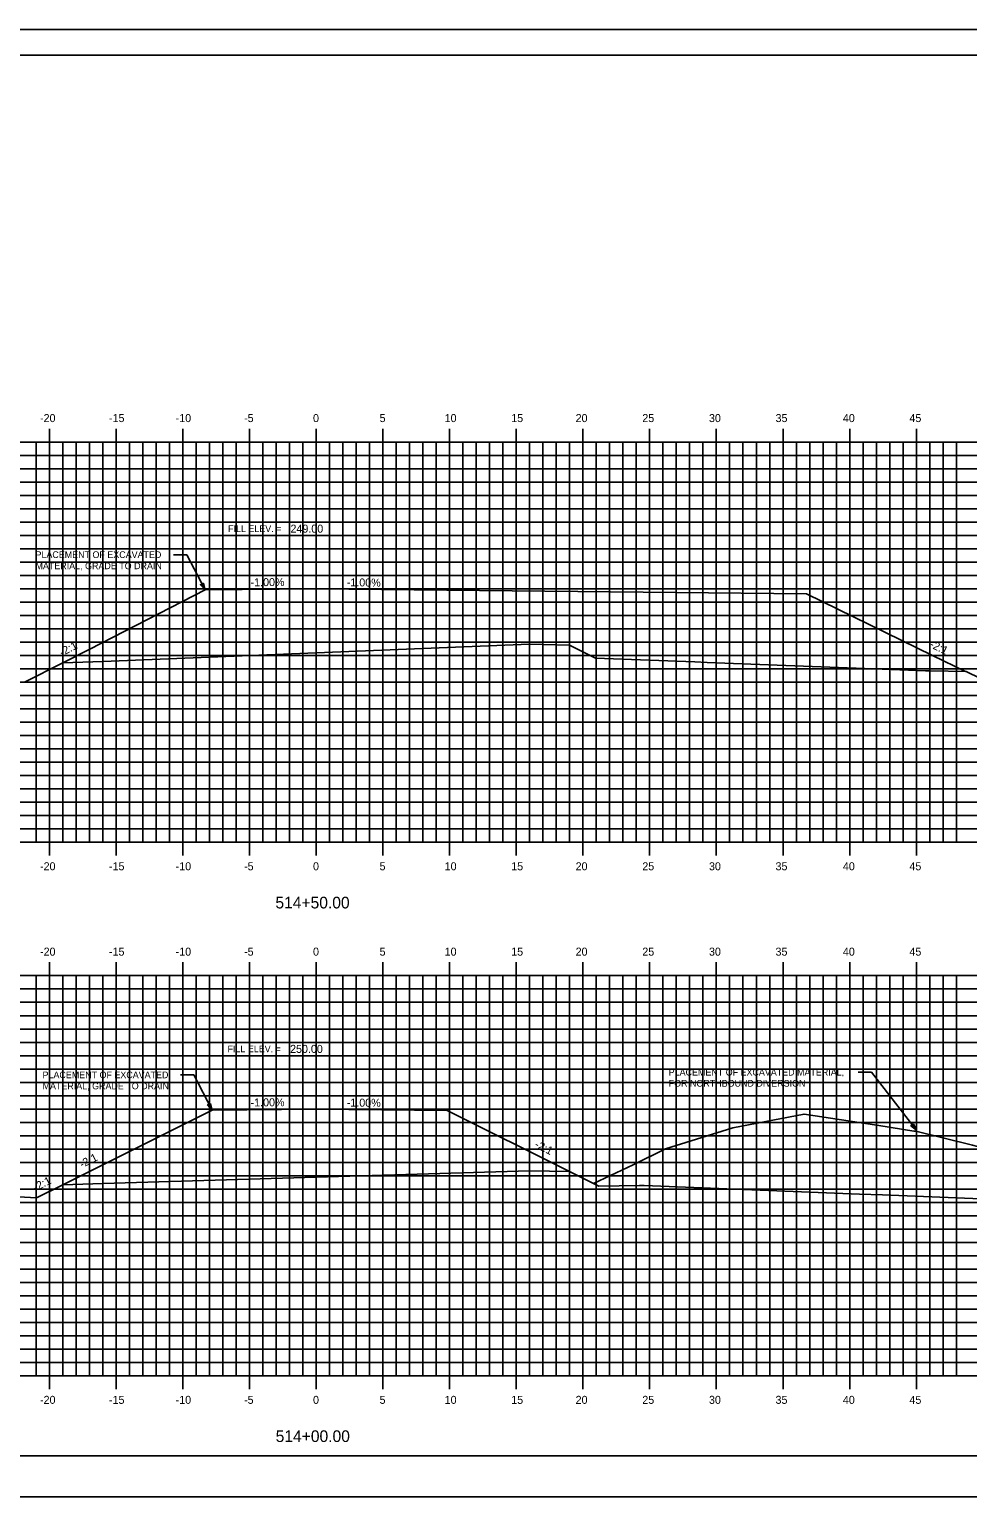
# Model space of a CAD drawing. Extents: x 1168600 to 1177589, y 610178 to 611246.
# Drawn here: x 1173266 to 1173336.4, y 610268.7 to 610378.7 of the extents above; entities that cross this region are included whole.
import ezdxf

# ---------------------------------------------------------------- set-up
doc = ezdxf.new("R2010")
doc.units = 0
for name, color, linetype in [('_Construction', 7, 'Continuous'), ('_Station Equation', 7, 'Continuous'), ('ANNOTATION', 7, 'Continuous'), ('BORDER', 7, 'Continuous'), ('D_Roadway_Centerline_Text', 7, 'Continuous'), ('D_Text_Standard', 7, 'Continuous'), ('H_V ANNOTATION', 7, 'Continuous'), ('MAJOR', 7, 'Continuous'), ('MINOR', 7, 'Continuous'), ('PLOT BOUNDARY', 7, 'Continuous')]:
    doc.layers.add(name, color=color, linetype=linetype)

msp = doc.modelspace()

# ---------------------------------------------------------------- linework, layer by layer
at = {"layer": '_Construction'}
for p, q in [((1173287.55, 610336.8), (1173279.21, 610336.72)), ((1173287.55, 610336.8), (1173324.3, 610336.43)), ((1173287.55, 610297.8), (1173279.74, 610297.72)), ((1173287.55, 610297.8), (1173297.36, 610297.7))]:
    msp.add_line(p, q, dxfattribs=at)
at = {"layer": '_Station Equation'}
for points in [[(1173308.5, 610331.6), (1173315.95, 610331.32), (1173316.86, 610331.28), (1173331.3, 610330.73), (1173333.23, 610330.65), (1173333.62, 610330.64), (1173336.29, 610330.59), (1173339.47, 610329.04), (1173340.04, 610328.76), (1173345.37, 610326.16), (1173346.71, 610325.51), (1173346.83, 610325.56), (1173346.95, 610325.59), (1173347.07, 610325.6), (1173347.19, 610325.6), (1173349.13, 610325.45), (1173349.15, 610325.37), (1173349.17, 610325.45), (1173349.18, 610325.39), (1173350.97, 610325.31), (1173355.96, 610324.92), (1173357.55, 610324.66)], [(1173217.55, 610300.73), (1173218.4, 610300.4), (1173219.04, 610300.29), (1173219.66, 610300.18), (1173219.83, 610300.15), (1173220.93, 610299.93), (1173241.49, 610294.28), (1173248.33, 610292.49), (1173255.57, 610291.81), (1173257.44, 610291.64), (1173266.58, 610291.14)], [(1173308.74, 610292.01), (1173311.79, 610292.07), (1173312.13, 610292.06), (1173328.28, 610291.43), (1173330.02, 610291.36), (1173344.78, 610290.78), (1173345.33, 610290.77), (1173347.87, 610290.72), (1173348.6, 610290.37), (1173357.55, 610288.16)]]:
    msp.add_lwpolyline(points, dxfattribs=at)
at = {"layer": 'ANNOTATION'}
for p, q in [((1173276.85, 610339.36), (1173277.85, 610339.36)), ((1173279.21, 610336.72), (1173277.85, 610339.36)), ((1173277.38, 610300.36), (1173278.38, 610300.36)), ((1173279.74, 610297.72), (1173278.38, 610300.36)), ((1173328.18, 610300.56), (1173329.18, 610300.56)), ((1173332.54, 610296.23), (1173329.18, 610300.56))]:
    msp.add_line(p, q, dxfattribs=at)
for points in [[(1173279.09, 610337.22), (1173279.21, 610336.72), (1173278.87, 610337.11)], [(1173279.62, 610298.22), (1173279.74, 610297.72), (1173279.4, 610298.11)], [(1173332.33, 610296.7), (1173332.54, 610296.23), (1173332.14, 610296.55)]]:
    msp.add_lwpolyline(points, close=True, dxfattribs=at)
at = {"layer": 'BORDER'}
for p, q in [((1173372.55, 610376.8), (1173212.55, 610376.8)), ((1173212.55, 610271.8), (1173372.55, 610271.8))]:
    msp.add_line(p, q, dxfattribs=at)
at = {"layer": 'D_Text_Standard'}
for points in [[(1173268.55, 610331.24), (1173270.57, 610332.28), (1173279.21, 610336.72), (1173287.55, 610336.8), (1173324.3, 610336.43), (1173333.75, 610331.81), (1173336.24, 610330.59)], [(1173265.67, 610329.8), (1173268.55, 610331.24), (1173271.55, 610331.36), (1173287.55, 610332), (1173303.55, 610332.64), (1173306.55, 610332.58), (1173308.5, 610331.6)], [(1173268.55, 610292.13), (1173279.74, 610297.72), (1173287.55, 610297.8), (1173297.36, 610297.7), (1173306.55, 610293.11)], [(1173308.34, 610292.21), (1173311.32, 610293.63), (1173313.75, 610294.82), (1173318.78, 610296.39), (1173324.13, 610297.42), (1173329.74, 610296.56), (1173332.36, 610296.14), (1173332.51, 610296.14), (1173336.76, 610295.09), (1173337.51, 610294.89), (1173337.53, 610294.89), (1173339.5, 610294.25), (1173339.5, 610294.24), (1173339.51, 610294.24), (1173342.66, 610293.22), (1173343.3, 610292.91), (1173347.8, 610290.72)], [(1173266.58, 610291.14), (1173268.55, 610292.13), (1173271.55, 610292.22), (1173287.55, 610292.69), (1173303.55, 610293.17), (1173306.55, 610293.11), (1173308.74, 610292.01)]]:
    msp.add_lwpolyline(points, dxfattribs=at)
at = {"layer": 'MAJOR'}
for p, q in [((1173267.55, 610348.8), (1173267.55, 610347.8)), ((1173272.55, 610348.8), (1173272.55, 610347.8)), ((1173277.55, 610348.8), (1173277.55, 610347.8)), ((1173282.55, 610348.8), (1173282.55, 610347.8)), ((1173287.55, 610348.8), (1173287.55, 610347.8)), ((1173292.55, 610348.8), (1173292.55, 610347.8)), ((1173297.55, 610348.8), (1173297.55, 610347.8)), ((1173302.55, 610348.8), (1173302.55, 610347.8)), ((1173307.55, 610348.8), (1173307.55, 610347.8)), ((1173312.55, 610348.8), (1173312.55, 610347.8)), ((1173317.55, 610348.8), (1173317.55, 610347.8)), ((1173322.55, 610348.8), (1173322.55, 610347.8)), ((1173327.55, 610348.8), (1173327.55, 610347.8)), ((1173332.55, 610348.8), (1173332.55, 610347.8)), ((1173217.55, 610347.8), (1173357.55, 610347.8)), ((1173217.55, 610347.8), (1173357.55, 610347.8)), ((1173267.55, 610317.8), (1173267.55, 610347.8)), ((1173272.55, 610317.8), (1173272.55, 610347.8)), ((1173277.55, 610317.8), (1173277.55, 610347.8)), ((1173282.55, 610317.8), (1173282.55, 610347.8)), ((1173287.55, 610317.8), (1173287.55, 610347.8)), ((1173292.55, 610317.8), (1173292.55, 610347.8)), ((1173297.55, 610317.8), (1173297.55, 610347.8)), ((1173302.55, 610317.8), (1173302.55, 610347.8)), ((1173307.55, 610317.8), (1173307.55, 610347.8)), ((1173312.55, 610317.8), (1173312.55, 610347.8)), ((1173317.55, 610317.8), (1173317.55, 610347.8)), ((1173322.55, 610317.8), (1173322.55, 610347.8)), ((1173327.55, 610317.8), (1173327.55, 610347.8)), ((1173332.55, 610317.8), (1173332.55, 610347.8)), ((1173217.55, 610342.8), (1173357.55, 610342.8)), ((1173217.55, 610337.8), (1173357.55, 610337.8)), ((1173217.55, 610332.8), (1173357.55, 610332.8)), ((1173217.55, 610327.8), (1173357.55, 610327.8)), ((1173217.55, 610322.8), (1173357.55, 610322.8)), ((1173217.55, 610317.8), (1173357.55, 610317.8)), ((1173217.55, 610317.8), (1173357.55, 610317.8)), ((1173267.55, 610316.8), (1173267.55, 610317.8)), ((1173272.55, 610316.8), (1173272.55, 610317.8)), ((1173277.55, 610316.8), (1173277.55, 610317.8)), ((1173282.55, 610316.8), (1173282.55, 610317.8)), ((1173287.55, 610316.8), (1173287.55, 610317.8)), ((1173292.55, 610316.8), (1173292.55, 610317.8)), ((1173297.55, 610316.8), (1173297.55, 610317.8)), ((1173302.55, 610316.8), (1173302.55, 610317.8)), ((1173307.55, 610316.8), (1173307.55, 610317.8)), ((1173312.55, 610316.8), (1173312.55, 610317.8)), ((1173317.55, 610316.8), (1173317.55, 610317.8)), ((1173322.55, 610316.8), (1173322.55, 610317.8)), ((1173327.55, 610316.8), (1173327.55, 610317.8)), ((1173332.55, 610316.8), (1173332.55, 610317.8)), ((1173267.55, 610308.8), (1173267.55, 610307.8)), ((1173272.55, 610308.8), (1173272.55, 610307.8)), ((1173277.55, 610308.8), (1173277.55, 610307.8)), ((1173282.55, 610308.8), (1173282.55, 610307.8)), ((1173287.55, 610308.8), (1173287.55, 610307.8)), ((1173292.55, 610308.8), (1173292.55, 610307.8)), ((1173297.55, 610308.8), (1173297.55, 610307.8)), ((1173302.55, 610308.8), (1173302.55, 610307.8)), ((1173307.55, 610308.8), (1173307.55, 610307.8)), ((1173312.55, 610308.8), (1173312.55, 610307.8)), ((1173317.55, 610308.8), (1173317.55, 610307.8)), ((1173322.55, 610308.8), (1173322.55, 610307.8)), ((1173327.55, 610308.8), (1173327.55, 610307.8)), ((1173332.55, 610308.8), (1173332.55, 610307.8)), ((1173217.55, 610307.8), (1173357.55, 610307.8)), ((1173217.55, 610307.8), (1173357.55, 610307.8)), ((1173267.55, 610277.8), (1173267.55, 610307.8)), ((1173272.55, 610277.8), (1173272.55, 610307.8)), ((1173277.55, 610277.8), (1173277.55, 610307.8)), ((1173282.55, 610277.8), (1173282.55, 610307.8)), ((1173287.55, 610277.8), (1173287.55, 610307.8)), ((1173292.55, 610277.8), (1173292.55, 610307.8)), ((1173297.55, 610277.8), (1173297.55, 610307.8)), ((1173302.55, 610277.8), (1173302.55, 610307.8)), ((1173307.55, 610277.8), (1173307.55, 610307.8)), ((1173312.55, 610277.8), (1173312.55, 610307.8)), ((1173317.55, 610277.8), (1173317.55, 610307.8)), ((1173322.55, 610277.8), (1173322.55, 610307.8)), ((1173327.55, 610277.8), (1173327.55, 610307.8)), ((1173332.55, 610277.8), (1173332.55, 610307.8)), ((1173217.55, 610302.8), (1173357.55, 610302.8)), ((1173217.55, 610297.8), (1173357.55, 610297.8)), ((1173217.55, 610292.8), (1173357.55, 610292.8)), ((1173217.55, 610287.8), (1173357.55, 610287.8)), ((1173217.55, 610282.8), (1173357.55, 610282.8)), ((1173217.55, 610277.8), (1173357.55, 610277.8)), ((1173217.55, 610277.8), (1173357.55, 610277.8)), ((1173267.55, 610276.8), (1173267.55, 610277.8)), ((1173272.55, 610276.8), (1173272.55, 610277.8)), ((1173277.55, 610276.8), (1173277.55, 610277.8)), ((1173282.55, 610276.8), (1173282.55, 610277.8)), ((1173287.55, 610276.8), (1173287.55, 610277.8)), ((1173292.55, 610276.8), (1173292.55, 610277.8)), ((1173297.55, 610276.8), (1173297.55, 610277.8)), ((1173302.55, 610276.8), (1173302.55, 610277.8)), ((1173307.55, 610276.8), (1173307.55, 610277.8)), ((1173312.55, 610276.8), (1173312.55, 610277.8)), ((1173317.55, 610276.8), (1173317.55, 610277.8)), ((1173322.55, 610276.8), (1173322.55, 610277.8)), ((1173327.55, 610276.8), (1173327.55, 610277.8)), ((1173332.55, 610276.8), (1173332.55, 610277.8))]:
    msp.add_line(p, q, dxfattribs=at)
at = {"layer": 'MINOR'}
for p, q in [((1173266.55, 610317.8), (1173266.55, 610347.8)), ((1173268.55, 610317.8), (1173268.55, 610347.8)), ((1173269.55, 610317.8), (1173269.55, 610347.8)), ((1173270.55, 610317.8), (1173270.55, 610347.8)), ((1173271.55, 610317.8), (1173271.55, 610347.8)), ((1173273.55, 610317.8), (1173273.55, 610347.8)), ((1173274.55, 610317.8), (1173274.55, 610347.8)), ((1173275.55, 610317.8), (1173275.55, 610347.8)), ((1173276.55, 610317.8), (1173276.55, 610347.8)), ((1173278.55, 610317.8), (1173278.55, 610347.8)), ((1173279.55, 610317.8), (1173279.55, 610347.8)), ((1173280.55, 610317.8), (1173280.55, 610347.8)), ((1173281.55, 610317.8), (1173281.55, 610347.8)), ((1173283.55, 610317.8), (1173283.55, 610347.8)), ((1173284.55, 610317.8), (1173284.55, 610347.8)), ((1173285.55, 610317.8), (1173285.55, 610347.8)), ((1173286.55, 610317.8), (1173286.55, 610347.8)), ((1173288.55, 610317.8), (1173288.55, 610347.8)), ((1173289.55, 610317.8), (1173289.55, 610347.8)), ((1173290.55, 610317.8), (1173290.55, 610347.8)), ((1173291.55, 610317.8), (1173291.55, 610347.8)), ((1173293.55, 610317.8), (1173293.55, 610347.8)), ((1173294.55, 610317.8), (1173294.55, 610347.8)), ((1173295.55, 610317.8), (1173295.55, 610347.8)), ((1173296.55, 610317.8), (1173296.55, 610347.8)), ((1173298.55, 610317.8), (1173298.55, 610347.8)), ((1173299.55, 610317.8), (1173299.55, 610347.8)), ((1173300.55, 610317.8), (1173300.55, 610347.8)), ((1173301.55, 610317.8), (1173301.55, 610347.8)), ((1173303.55, 610317.8), (1173303.55, 610347.8)), ((1173304.55, 610317.8), (1173304.55, 610347.8)), ((1173305.55, 610317.8), (1173305.55, 610347.8)), ((1173306.55, 610317.8), (1173306.55, 610347.8)), ((1173308.55, 610317.8), (1173308.55, 610347.8)), ((1173309.55, 610317.8), (1173309.55, 610347.8)), ((1173310.55, 610317.8), (1173310.55, 610347.8)), ((1173311.55, 610317.8), (1173311.55, 610347.8)), ((1173313.55, 610317.8), (1173313.55, 610347.8)), ((1173314.55, 610317.8), (1173314.55, 610347.8)), ((1173315.55, 610317.8), (1173315.55, 610347.8)), ((1173316.55, 610317.8), (1173316.55, 610347.8)), ((1173318.55, 610317.8), (1173318.55, 610347.8)), ((1173319.55, 610317.8), (1173319.55, 610347.8)), ((1173320.55, 610317.8), (1173320.55, 610347.8)), ((1173321.55, 610317.8), (1173321.55, 610347.8)), ((1173323.55, 610317.8), (1173323.55, 610347.8)), ((1173324.55, 610317.8), (1173324.55, 610347.8)), ((1173325.55, 610317.8), (1173325.55, 610347.8)), ((1173326.55, 610317.8), (1173326.55, 610347.8)), ((1173328.55, 610317.8), (1173328.55, 610347.8)), ((1173329.55, 610317.8), (1173329.55, 610347.8)), ((1173330.55, 610317.8), (1173330.55, 610347.8)), ((1173331.55, 610317.8), (1173331.55, 610347.8)), ((1173333.55, 610317.8), (1173333.55, 610347.8)), ((1173334.55, 610317.8), (1173334.55, 610347.8)), ((1173335.55, 610317.8), (1173335.55, 610347.8)), ((1173217.55, 610346.8), (1173357.55, 610346.8)), ((1173217.55, 610345.8), (1173357.55, 610345.8)), ((1173217.55, 610344.8), (1173357.55, 610344.8)), ((1173217.55, 610343.8), (1173357.55, 610343.8)), ((1173217.55, 610341.8), (1173357.55, 610341.8)), ((1173217.55, 610340.8), (1173357.55, 610340.8)), ((1173217.55, 610339.8), (1173357.55, 610339.8)), ((1173217.55, 610338.8), (1173357.55, 610338.8)), ((1173217.55, 610336.8), (1173357.55, 610336.8)), ((1173217.55, 610335.8), (1173357.55, 610335.8)), ((1173217.55, 610334.8), (1173357.55, 610334.8)), ((1173217.55, 610333.8), (1173357.55, 610333.8)), ((1173217.55, 610331.8), (1173357.55, 610331.8)), ((1173217.55, 610330.8), (1173357.55, 610330.8)), ((1173217.55, 610329.8), (1173357.55, 610329.8)), ((1173217.55, 610328.8), (1173357.55, 610328.8)), ((1173217.55, 610326.8), (1173357.55, 610326.8)), ((1173217.55, 610325.8), (1173357.55, 610325.8)), ((1173217.55, 610324.8), (1173357.55, 610324.8)), ((1173217.55, 610323.8), (1173357.55, 610323.8)), ((1173217.55, 610321.8), (1173357.55, 610321.8)), ((1173217.55, 610320.8), (1173357.55, 610320.8)), ((1173217.55, 610319.8), (1173357.55, 610319.8)), ((1173217.55, 610318.8), (1173357.55, 610318.8)), ((1173266.55, 610277.8), (1173266.55, 610307.8)), ((1173268.55, 610277.8), (1173268.55, 610307.8)), ((1173269.55, 610277.8), (1173269.55, 610307.8)), ((1173270.55, 610277.8), (1173270.55, 610307.8)), ((1173271.55, 610277.8), (1173271.55, 610307.8)), ((1173273.55, 610277.8), (1173273.55, 610307.8)), ((1173274.55, 610277.8), (1173274.55, 610307.8)), ((1173275.55, 610277.8), (1173275.55, 610307.8)), ((1173276.55, 610277.8), (1173276.55, 610307.8)), ((1173278.55, 610277.8), (1173278.55, 610307.8)), ((1173279.55, 610277.8), (1173279.55, 610307.8)), ((1173280.55, 610277.8), (1173280.55, 610307.8)), ((1173281.55, 610277.8), (1173281.55, 610307.8)), ((1173283.55, 610277.8), (1173283.55, 610307.8)), ((1173284.55, 610277.8), (1173284.55, 610307.8)), ((1173285.55, 610277.8), (1173285.55, 610307.8)), ((1173286.55, 610277.8), (1173286.55, 610307.8)), ((1173288.55, 610277.8), (1173288.55, 610307.8)), ((1173289.55, 610277.8), (1173289.55, 610307.8)), ((1173290.55, 610277.8), (1173290.55, 610307.8)), ((1173291.55, 610277.8), (1173291.55, 610307.8)), ((1173293.55, 610277.8), (1173293.55, 610307.8)), ((1173294.55, 610277.8), (1173294.55, 610307.8)), ((1173295.55, 610277.8), (1173295.55, 610307.8)), ((1173296.55, 610277.8), (1173296.55, 610307.8)), ((1173298.55, 610277.8), (1173298.55, 610307.8)), ((1173299.55, 610277.8), (1173299.55, 610307.8)), ((1173300.55, 610277.8), (1173300.55, 610307.8)), ((1173301.55, 610277.8), (1173301.55, 610307.8)), ((1173303.55, 610277.8), (1173303.55, 610307.8)), ((1173304.55, 610277.8), (1173304.55, 610307.8)), ((1173305.55, 610277.8), (1173305.55, 610307.8)), ((1173306.55, 610277.8), (1173306.55, 610307.8)), ((1173308.55, 610277.8), (1173308.55, 610307.8)), ((1173309.55, 610277.8), (1173309.55, 610307.8)), ((1173310.55, 610277.8), (1173310.55, 610307.8)), ((1173311.55, 610277.8), (1173311.55, 610307.8)), ((1173313.55, 610277.8), (1173313.55, 610307.8)), ((1173314.55, 610277.8), (1173314.55, 610307.8)), ((1173315.55, 610277.8), (1173315.55, 610307.8)), ((1173316.55, 610277.8), (1173316.55, 610307.8)), ((1173318.55, 610277.8), (1173318.55, 610307.8)), ((1173319.55, 610277.8), (1173319.55, 610307.8)), ((1173320.55, 610277.8), (1173320.55, 610307.8)), ((1173321.55, 610277.8), (1173321.55, 610307.8)), ((1173323.55, 610277.8), (1173323.55, 610307.8)), ((1173324.55, 610277.8), (1173324.55, 610307.8)), ((1173325.55, 610277.8), (1173325.55, 610307.8)), ((1173326.55, 610277.8), (1173326.55, 610307.8)), ((1173328.55, 610277.8), (1173328.55, 610307.8)), ((1173329.55, 610277.8), (1173329.55, 610307.8)), ((1173330.55, 610277.8), (1173330.55, 610307.8)), ((1173331.55, 610277.8), (1173331.55, 610307.8)), ((1173333.55, 610277.8), (1173333.55, 610307.8)), ((1173334.55, 610277.8), (1173334.55, 610307.8)), ((1173335.55, 610277.8), (1173335.55, 610307.8)), ((1173217.55, 610306.8), (1173357.55, 610306.8)), ((1173217.55, 610305.8), (1173357.55, 610305.8)), ((1173217.55, 610304.8), (1173357.55, 610304.8)), ((1173217.55, 610303.8), (1173357.55, 610303.8)), ((1173217.55, 610301.8), (1173357.55, 610301.8)), ((1173217.55, 610300.8), (1173357.55, 610300.8)), ((1173217.55, 610299.8), (1173357.55, 610299.8)), ((1173217.55, 610298.8), (1173357.55, 610298.8)), ((1173217.55, 610296.8), (1173357.55, 610296.8)), ((1173217.55, 610295.8), (1173357.55, 610295.8)), ((1173217.55, 610294.8), (1173357.55, 610294.8)), ((1173217.55, 610293.8), (1173357.55, 610293.8)), ((1173217.55, 610291.8), (1173357.55, 610291.8)), ((1173217.55, 610290.8), (1173357.55, 610290.8)), ((1173217.55, 610289.8), (1173357.55, 610289.8)), ((1173217.55, 610288.8), (1173357.55, 610288.8)), ((1173217.55, 610286.8), (1173357.55, 610286.8)), ((1173217.55, 610285.8), (1173357.55, 610285.8)), ((1173217.55, 610284.8), (1173357.55, 610284.8)), ((1173217.55, 610283.8), (1173357.55, 610283.8)), ((1173217.55, 610281.8), (1173357.55, 610281.8)), ((1173217.55, 610280.8), (1173357.55, 610280.8)), ((1173217.55, 610279.8), (1173357.55, 610279.8)), ((1173217.55, 610278.8), (1173357.55, 610278.8))]:
    msp.add_line(p, q, dxfattribs=at)
at = {"layer": 'PLOT BOUNDARY'}
msp.add_lwpolyline([(1173204.46, 610268.74), (1173374.46, 610268.74), (1173374.46, 610378.74), (1173204.46, 610378.74)], close=True, dxfattribs=at)

# ---------------------------------------------------------------- texts
at = {"layer": 'ANNOTATION'}
for s, p in [('FILL ELEV. =', (1173280.94, 610341.06)), ('PLACEMENT OF EXCAVATED ', (1173266.5, 610339.11)), ('MATERIAL, GRADE TO DRAIN', (1173266.5, 610338.27)), ('FILL ELEV. =', (1173280.9, 610302.06)), ('PLACEMENT OF EXCAVATED ', (1173267.03, 610300.11)), ('PLACEMENT OF EXCAVATED MATERIAL, ', (1173313.98, 610300.31)), ('FOR NORTHBOUND DIVERSION ', (1173313.98, 610299.48)), ('MATERIAL, GRADE TO DRAIN', (1173267.03, 610299.28))]:
    msp.add_text(s, height=0.5, dxfattribs=at).set_placement(p)
for s, rotation, p in [('-1.00%', 0.5729, (1173282.63, 610336.99)), ('-1.00%', 359.4271, (1173289.84, 610336.99)), ('-2:1', 27.3565, (1173268.48, 610331.73)), ('-2:1', 333.9484, (1173333.5, 610332.45)), ('-1.00%', 0.5729, (1173282.63, 610297.99)), ('-1.00%', 359.4271, (1173289.84, 610297.99)), ('-2:1', 26.5648, (1173269.98, 610293.36)), ('-2:1', 333.4352, (1173303.87, 610294.96)), ('-2:1', 26.5651, (1173266.5, 610291.62))]:
    msp.add_text(s, height=0.6, rotation=rotation, dxfattribs=at).set_placement(p)
at = {"layer": 'D_Roadway_Centerline_Text'}
for s, p in [('249.00', (1173285.62, 610341.01)), ('250.00', (1173285.59, 610302.01))]:
    msp.add_text(s, height=0.6, dxfattribs=at).set_placement(p)
at = {"layer": 'D_Text_Standard'}
for s, p in [('C', (1173287.54, 610332)), ('L', (1173287.55, 610331.99)), ('C', (1173302.02, 610331.85)), ('L', (1173302.03, 610331.84))]:
    msp.add_text(s, height=0.0146, dxfattribs=at).set_placement(p)
at = {"layer": 'H_V ANNOTATION'}
for s, height, p in [('-20', 0.6, (1173266.84, 610349.3)), ('-15', 0.6, (1173272.01, 610349.3)), ('-10', 0.6, (1173277.01, 610349.3)), ('-5', 0.6, (1173282.14, 610349.3)), ('0', 0.6, (1173287.31, 610349.3)), ('5', 0.6, (1173292.3, 610349.3)), ('10', 0.6, (1173297.18, 610349.3)), ('15', 0.6, (1173302.17, 610349.3)), ('20', 0.6, (1173307, 610349.3)), ('25', 0.6, (1173312, 610349.3)), ('30', 0.6, (1173317, 610349.3)), ('35', 0.6, (1173321.99, 610349.3)), ('40', 0.6, (1173327.04, 610349.3)), ('45', 0.6, (1173332.03, 610349.3)), ('-20', 0.6, (1173266.84, 610315.7)), ('-15', 0.6, (1173272.01, 610315.7)), ('-10', 0.6, (1173277.01, 610315.7)), ('-5', 0.6, (1173282.14, 610315.7)), ('0', 0.6, (1173287.31, 610315.7)), ('5', 0.6, (1173292.3, 610315.7)), ('10', 0.6, (1173297.18, 610315.7)), ('15', 0.6, (1173302.17, 610315.7)), ('20', 0.6, (1173307, 610315.7)), ('25', 0.6, (1173312, 610315.7)), ('30', 0.6, (1173317, 610315.7)), ('35', 0.6, (1173321.99, 610315.7)), ('40', 0.6, (1173327.04, 610315.7)), ('45', 0.6, (1173332.03, 610315.7)), ('514+50.00', 0.875, (1173284.49, 610312.84)), ('-20', 0.6, (1173266.84, 610309.3)), ('-15', 0.6, (1173272.01, 610309.3)), ('-10', 0.6, (1173277.01, 610309.3)), ('-5', 0.6, (1173282.14, 610309.3)), ('0', 0.6, (1173287.31, 610309.3)), ('5', 0.6, (1173292.3, 610309.3)), ('10', 0.6, (1173297.18, 610309.3)), ('15', 0.6, (1173302.17, 610309.3)), ('20', 0.6, (1173307, 610309.3)), ('25', 0.6, (1173312, 610309.3)), ('30', 0.6, (1173317, 610309.3)), ('35', 0.6, (1173321.99, 610309.3)), ('40', 0.6, (1173327.04, 610309.3)), ('45', 0.6, (1173332.03, 610309.3)), ('-20', 0.6, (1173266.84, 610275.7)), ('-15', 0.6, (1173272.01, 610275.7)), ('-10', 0.6, (1173277.01, 610275.7)), ('-5', 0.6, (1173282.14, 610275.7)), ('0', 0.6, (1173287.31, 610275.7)), ('5', 0.6, (1173292.3, 610275.7)), ('10', 0.6, (1173297.18, 610275.7)), ('15', 0.6, (1173302.17, 610275.7)), ('20', 0.6, (1173307, 610275.7)), ('25', 0.6, (1173312, 610275.7)), ('30', 0.6, (1173317, 610275.7)), ('35', 0.6, (1173321.99, 610275.7)), ('40', 0.6, (1173327.04, 610275.7)), ('45', 0.6, (1173332.03, 610275.7)), ('514+00.00', 0.875, (1173284.51, 610272.84))]:
    msp.add_text(s, height=height, dxfattribs=at).set_placement(p)

doc.saveas('drawing.dxf')
